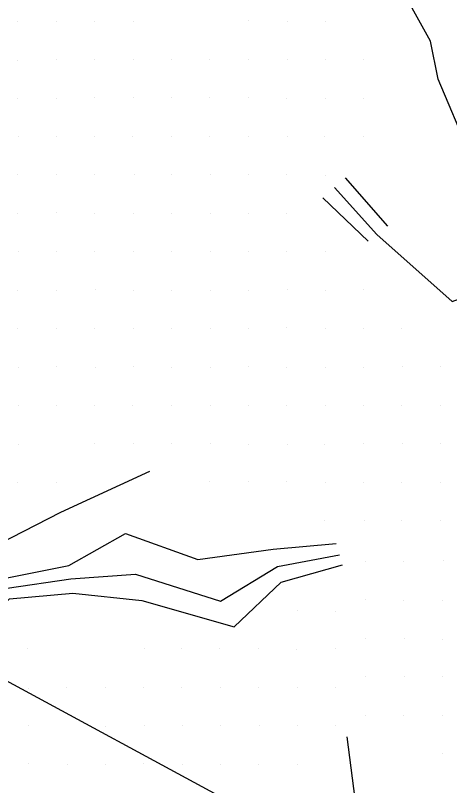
# Model space of a CAD drawing. Extents: x 1602514 to 1609837, y 863887 to 871157.
# Drawn here: x 1604150.9 to 1604320.5, y 867958.3 to 868259.1 of the extents above; entities that cross this region are included whole.
import ezdxf

# ---------------------------------------------------------------- set-up
doc = ezdxf.new("R2010")
doc.units = 0
for name, color, linetype in [('Survey-Flow line', 7, 'Continuous'), ('Survey-Ridge Lines', 7, 'Continuous'), ('Survey-Spot dirt', 7, 'Continuous'), ('Text General Notes', 7, 'Continuous')]:
    doc.layers.add(name, color=color, linetype=linetype)

msp = doc.modelspace()

# ---------------------------------------------------------------- linework, layer by layer
at = {"layer": 'Survey-Flow line'}
for points in [[(1604275.54, 868191.96), (1604292.01, 868173.54), (1604321.41, 868147.34), (1604337.74, 868153.33), (1604361.22, 868142.24), (1604385.01, 868133.26), (1604405.59, 868116.33), (1604427.51, 868101.01)], [(1604275.54, 868191.96), (1604292.01, 868173.54), (1604321.41, 868147.34), (1604337.74, 868153.33), (1604361.22, 868142.24), (1604385.01, 868133.26), (1604405.59, 868116.33), (1604427.51, 868101.01)], [(1603900.17, 867991.79), (1603927.75, 867985.32), (1603951, 867994.11), (1603974.41, 868001.82), (1603998.16, 868009.16), (1604024.55, 868006.16), (1604047.76, 868015.92), (1604073.13, 868020.34), (1604098.77, 868022.45), (1604123.23, 868029.79), (1604147.75, 868035.5), (1604172.56, 868039.11), (1604197.78, 868040.87), (1604230.97, 868030.33), (1604253.2, 868043.84), (1604277.43, 868048.48)], [(1603900.17, 867991.79), (1603927.75, 867985.32), (1603951, 867994.11), (1603974.41, 868001.82), (1603998.16, 868009.16), (1604024.55, 868006.16), (1604047.76, 868015.92), (1604073.13, 868020.34), (1604098.77, 868022.45), (1604123.23, 868029.79), (1604147.75, 868035.5), (1604172.56, 868039.11), (1604197.78, 868040.87), (1604230.97, 868030.33), (1604253.2, 868043.84), (1604277.43, 868048.48)], [(1604188.93, 867633.44), (1604200.47, 867657.02), (1604213.6, 867684.35), (1604228.94, 867698.37), (1604244.7, 867717.08), (1604261.73, 867734.54), (1604275.89, 867755.15), (1604294.15, 867771.98), (1604307.13, 867793.76), (1604313.43, 867813.75), (1604309.36, 867830.58), (1604303.53, 867854.76), (1604297.54, 867878.85), (1604287.91, 867903.58), (1604282.19, 867928.51), (1604283.64, 867953.17), (1604280.44, 867977.36)], [(1604188.93, 867633.44), (1604200.47, 867657.02), (1604213.6, 867684.35), (1604228.94, 867698.37), (1604244.7, 867717.08), (1604261.73, 867734.54), (1604275.89, 867755.15), (1604294.15, 867771.98), (1604307.13, 867793.76), (1604313.43, 867813.75), (1604309.36, 867830.58), (1604303.53, 867854.76), (1604297.54, 867878.85), (1604287.91, 867903.58), (1604282.19, 867928.51), (1604283.64, 867953.17), (1604280.44, 867977.36)]]:
    msp.add_lwpolyline(points, dxfattribs=at)
at = {"layer": 'Survey-Ridge Lines'}
for p, q in [((1604279.7, 868195.65), (1604296.16, 868176.81)), ((1604279.7, 868195.65), (1604296.16, 868176.81)), ((1604270.99, 868187.91), (1604288.67, 868170.93)), ((1604270.99, 868187.91), (1604288.67, 868170.93))]:
    msp.add_line(p, q, dxfattribs=at)
for points in [[(1604503.62, 867979.05), (1604506.65, 868022.58), (1604479.14, 868033.42), (1604464.23, 868059.26), (1604466.73, 868085.39), (1604444.18, 868110.64), (1604433.82, 868132.95), (1604407.92, 868152.62), (1604377.73, 868169.34), (1604353.04, 868187.15), (1604328.15, 868205.61), (1604316.02, 868234.22), (1604313, 868249), (1604299.33, 868273.82), (1604275.83, 868292.59), (1604254.32, 868299.09)], [(1604503.62, 867979.05), (1604506.65, 868022.58), (1604479.14, 868033.42), (1604464.23, 868059.26), (1604466.73, 868085.39), (1604444.18, 868110.64), (1604433.82, 868132.95), (1604407.92, 868152.62), (1604377.73, 868169.34), (1604353.04, 868187.15), (1604328.15, 868205.61), (1604316.02, 868234.22), (1604313, 868249), (1604299.33, 868273.82), (1604275.83, 868292.59), (1604254.32, 868299.09)], [(1603968.29, 868020.51), (1603991.87, 868039.62), (1604015.21, 868049.64), (1604024.16, 868083.07), (1604051.99, 868093.26), (1604075.19, 868092.8), (1604114.9, 868062.28), (1604144.44, 868052.74), (1604168.6, 868065.14), (1604203.47, 868081.11)], [(1603968.29, 868020.51), (1603991.87, 868039.62), (1604015.21, 868049.64), (1604024.16, 868083.07), (1604051.99, 868093.26), (1604075.19, 868092.8), (1604114.9, 868062.28), (1604144.44, 868052.74), (1604168.6, 868065.14), (1604203.47, 868081.11)], [(1604118.96, 868046.44), (1604147.03, 868039.28), (1604171.77, 868044.27), (1604193.9, 868056.83), (1604222.15, 868046.61), (1604251.51, 868050.73), (1604276.12, 868052.83)], [(1604118.96, 868046.44), (1604147.03, 868039.28), (1604171.77, 868044.27), (1604193.9, 868056.83), (1604222.15, 868046.61), (1604251.51, 868050.73), (1604276.12, 868052.83)], [(1604127.87, 868011.73), (1604148.57, 868031.22), (1604173.41, 868033.53), (1604200.27, 868030.65), (1604236.4, 868020.3), (1604254.68, 868037.76), (1604278.6, 868044.59)], [(1604127.87, 868011.73), (1604148.57, 868031.22), (1604173.41, 868033.53), (1604200.27, 868030.65), (1604236.4, 868020.3), (1604254.68, 868037.76), (1604278.6, 868044.59)]]:
    msp.add_lwpolyline(points, dxfattribs=at)
at = {"layer": 'Survey-Spot dirt'}
for p, q in [((1604151.87, 868256.88), (1604151.87, 868256.88)), ((1604151.87, 868256.88), (1604151.87, 868256.88)), ((1604166.88, 868256.87), (1604166.88, 868256.87)), ((1604166.88, 868256.87), (1604166.88, 868256.87)), ((1604181.97, 868256.82), (1604181.97, 868256.82)), ((1604181.97, 868256.82), (1604181.97, 868256.82)), ((1604196.88, 868256.71), (1604196.88, 868256.71)), ((1604196.88, 868256.71), (1604196.88, 868256.71)), ((1604241.79, 868257.05), (1604241.79, 868257.05)), ((1604241.79, 868257.05), (1604241.79, 868257.05)), ((1604256.99, 868256.81), (1604256.99, 868256.81)), ((1604256.99, 868256.81), (1604256.99, 868256.81)), ((1604272.01, 868256.88), (1604272.01, 868256.88)), ((1604272.01, 868256.88), (1604272.01, 868256.88)), ((1604151.91, 868241.61), (1604151.91, 868241.61)), ((1604151.91, 868241.61), (1604151.91, 868241.61)), ((1604166.92, 868241.83), (1604166.92, 868241.83)), ((1604166.92, 868241.83), (1604166.92, 868241.83)), ((1604181.85, 868241.81), (1604181.85, 868241.81)), ((1604181.85, 868241.81), (1604181.85, 868241.81)), ((1604197.04, 868241.95), (1604197.04, 868241.95)), ((1604197.04, 868241.95), (1604197.04, 868241.95)), ((1604211.97, 868241.82), (1604211.97, 868241.82)), ((1604211.97, 868241.82), (1604211.97, 868241.82)), ((1604226.83, 868241.99), (1604226.83, 868241.99)), ((1604226.83, 868241.99), (1604226.83, 868241.99)), ((1604241.96, 868241.97), (1604241.96, 868241.97)), ((1604241.96, 868241.97), (1604241.96, 868241.97)), ((1604256.99, 868241.78), (1604256.99, 868241.78)), ((1604256.99, 868241.78), (1604256.99, 868241.78)), ((1604271.81, 868241.85), (1604271.81, 868241.85)), ((1604271.81, 868241.85), (1604271.81, 868241.85)), ((1604286.85, 868241.88), (1604286.85, 868241.88)), ((1604286.85, 868241.88), (1604286.85, 868241.88)), ((1604151.87, 868226.69), (1604151.87, 868226.69)), ((1604151.87, 868226.69), (1604151.87, 868226.69)), ((1604167, 868226.79), (1604167, 868226.79)), ((1604167, 868226.79), (1604167, 868226.79)), ((1604181.84, 868226.9), (1604181.84, 868226.9)), ((1604181.84, 868226.9), (1604181.84, 868226.9)), ((1604196.9, 868226.98), (1604196.9, 868226.98)), ((1604196.9, 868226.98), (1604196.9, 868226.98)), ((1604211.94, 868227.03), (1604211.94, 868227.03)), ((1604211.94, 868227.03), (1604211.94, 868227.03)), ((1604226.83, 868226.96), (1604226.83, 868226.96)), ((1604226.83, 868226.96), (1604226.83, 868226.96)), ((1604241.9, 868226.87), (1604241.9, 868226.87)), ((1604241.9, 868226.87), (1604241.9, 868226.87)), ((1604256.87, 868226.68), (1604256.87, 868226.68)), ((1604256.87, 868226.68), (1604256.87, 868226.68)), ((1604271.9, 868226.81), (1604271.9, 868226.81)), ((1604271.9, 868226.81), (1604271.9, 868226.81)), ((1604286.67, 868226.84), (1604286.67, 868226.84)), ((1604286.67, 868226.84), (1604286.67, 868226.84)), ((1604152.05, 868211.93), (1604152.05, 868211.93)), ((1604152.05, 868211.93), (1604152.05, 868211.93)), ((1604166.93, 868211.78), (1604166.93, 868211.78)), ((1604166.93, 868211.78), (1604166.93, 868211.78)), ((1604181.93, 868211.86), (1604181.93, 868211.86)), ((1604181.93, 868211.86), (1604181.93, 868211.86)), ((1604196.77, 868212.01), (1604196.77, 868212.01)), ((1604196.77, 868212.01), (1604196.77, 868212.01)), ((1604212.06, 868211.74), (1604212.06, 868211.74)), ((1604212.06, 868211.74), (1604212.06, 868211.74)), ((1604226.9, 868211.72), (1604226.9, 868211.72)), ((1604226.9, 868211.72), (1604226.9, 868211.72)), ((1604241.85, 868211.91), (1604241.85, 868211.91)), ((1604241.85, 868211.91), (1604241.85, 868211.91)), ((1604257.1, 868211.76), (1604257.1, 868211.76)), ((1604257.1, 868211.76), (1604257.1, 868211.76)), ((1604271.71, 868211.85), (1604271.71, 868211.85)), ((1604271.71, 868211.85), (1604271.71, 868211.85)), ((1604286.82, 868211.79), (1604286.82, 868211.79)), ((1604286.82, 868211.79), (1604286.82, 868211.79)), ((1604151.89, 868196.87), (1604151.89, 868196.87)), ((1604151.89, 868196.87), (1604151.89, 868196.87)), ((1604166.85, 868196.85), (1604166.85, 868196.85)), ((1604166.85, 868196.85), (1604166.85, 868196.85)), ((1604181.9, 868196.88), (1604181.9, 868196.88)), ((1604181.9, 868196.88), (1604181.9, 868196.88)), ((1604197.25, 868197.08), (1604197.25, 868197.08)), ((1604197.25, 868197.08), (1604197.25, 868197.08)), ((1604211.89, 868196.89), (1604211.89, 868196.89)), ((1604211.89, 868196.89), (1604211.89, 868196.89)), ((1604226.99, 868196.81), (1604226.99, 868196.81)), ((1604226.99, 868196.81), (1604226.99, 868196.81)), ((1604241.88, 868196.86), (1604241.88, 868196.86)), ((1604241.88, 868196.86), (1604241.88, 868196.86)), ((1604256.95, 868196.83), (1604256.95, 868196.83)), ((1604256.95, 868196.83), (1604256.95, 868196.83)), ((1604272.09, 868196.74), (1604272.09, 868196.74)), ((1604272.09, 868196.74), (1604272.09, 868196.74)), ((1604151.93, 868181.68), (1604151.93, 868181.68)), ((1604151.93, 868181.68), (1604151.93, 868181.68)), ((1604167.03, 868181.96), (1604167.03, 868181.96)), ((1604167.03, 868181.96), (1604167.03, 868181.96)), ((1604181.92, 868181.82), (1604181.92, 868181.82)), ((1604181.92, 868181.82), (1604181.92, 868181.82)), ((1604196.88, 868181.82), (1604196.88, 868181.82)), ((1604196.88, 868181.82), (1604196.88, 868181.82)), ((1604211.92, 868181.8), (1604211.92, 868181.8)), ((1604211.92, 868181.8), (1604211.92, 868181.8)), ((1604227, 868181.77), (1604227, 868181.77)), ((1604227, 868181.77), (1604227, 868181.77)), ((1604241.86, 868181.88), (1604241.86, 868181.88)), ((1604241.86, 868181.88), (1604241.86, 868181.88)), ((1604256.83, 868181.9), (1604256.83, 868181.9)), ((1604256.83, 868181.9), (1604256.83, 868181.9)), ((1604152.05, 868166.82), (1604152.05, 868166.82)), ((1604152.05, 868166.82), (1604152.05, 868166.82)), ((1604166.92, 868166.91), (1604166.92, 868166.91)), ((1604166.92, 868166.91), (1604166.92, 868166.91)), ((1604181.86, 868166.81), (1604181.86, 868166.81)), ((1604181.86, 868166.81), (1604181.86, 868166.81)), ((1604196.9, 868166.96), (1604196.9, 868166.96)), ((1604196.9, 868166.96), (1604196.9, 868166.96)), ((1604211.8, 868166.81), (1604211.8, 868166.81)), ((1604211.8, 868166.81), (1604211.8, 868166.81)), ((1604227.03, 868166.91), (1604227.03, 868166.91)), ((1604227.03, 868166.91), (1604227.03, 868166.91)), ((1604241.93, 868166.89), (1604241.93, 868166.89)), ((1604241.93, 868166.89), (1604241.93, 868166.89)), ((1604256.82, 868166.89), (1604256.82, 868166.89)), ((1604256.82, 868166.89), (1604256.82, 868166.89)), ((1604271.84, 868166.72), (1604271.84, 868166.72)), ((1604271.84, 868166.72), (1604271.84, 868166.72)), ((1604151.89, 868151.86), (1604151.89, 868151.86)), ((1604151.89, 868151.86), (1604151.89, 868151.86)), ((1604166.87, 868151.75), (1604166.87, 868151.75)), ((1604166.87, 868151.75), (1604166.87, 868151.75)), ((1604182.03, 868152), (1604182.03, 868152)), ((1604182.03, 868152), (1604182.03, 868152)), ((1604197.03, 868151.87), (1604197.03, 868151.87)), ((1604197.03, 868151.87), (1604197.03, 868151.87)), ((1604211.92, 868151.8), (1604211.92, 868151.8)), ((1604211.92, 868151.8), (1604211.92, 868151.8)), ((1604226.97, 868151.76), (1604226.97, 868151.76)), ((1604226.97, 868151.76), (1604226.97, 868151.76)), ((1604241.84, 868151.85), (1604241.84, 868151.85)), ((1604241.84, 868151.85), (1604241.84, 868151.85)), ((1604257.07, 868151.98), (1604257.07, 868151.98)), ((1604257.07, 868151.98), (1604257.07, 868151.98)), ((1604272.07, 868151.82), (1604272.07, 868151.82)), ((1604272.07, 868151.82), (1604272.07, 868151.82)), ((1604287, 868151.97), (1604287, 868151.97)), ((1604287, 868151.97), (1604287, 868151.97)), ((1604151.66, 868136.88), (1604151.66, 868136.88)), ((1604151.66, 868136.88), (1604151.66, 868136.88)), ((1604167.05, 868136.87), (1604167.05, 868136.87)), ((1604167.05, 868136.87), (1604167.05, 868136.87)), ((1604181.9, 868136.86), (1604181.9, 868136.86)), ((1604181.9, 868136.86), (1604181.9, 868136.86)), ((1604196.98, 868136.76), (1604196.98, 868136.76)), ((1604196.98, 868136.76), (1604196.98, 868136.76)), ((1604211.8, 868136.89), (1604211.8, 868136.89)), ((1604211.8, 868136.89), (1604211.8, 868136.89)), ((1604226.93, 868136.94), (1604226.93, 868136.94)), ((1604226.93, 868136.94), (1604226.93, 868136.94)), ((1604241.92, 868136.86), (1604241.92, 868136.86)), ((1604241.92, 868136.86), (1604241.92, 868136.86)), ((1604256.78, 868137.13), (1604256.78, 868137.13)), ((1604256.78, 868137.13), (1604256.78, 868137.13)), ((1604271.81, 868136.92), (1604271.81, 868136.92)), ((1604271.81, 868136.92), (1604271.81, 868136.92)), ((1604286.88, 868137), (1604286.88, 868137)), ((1604286.88, 868137), (1604286.88, 868137)), ((1604301.82, 868136.81), (1604301.82, 868136.81)), ((1604301.82, 868136.81), (1604301.82, 868136.81)), ((1604152.16, 868121.63), (1604152.16, 868121.63)), ((1604152.16, 868121.63), (1604152.16, 868121.63)), ((1604166.92, 868121.87), (1604166.92, 868121.87)), ((1604166.92, 868121.87), (1604166.92, 868121.87)), ((1604182.05, 868121.69), (1604182.05, 868121.69)), ((1604182.05, 868121.69), (1604182.05, 868121.69)), ((1604196.89, 868121.86), (1604196.89, 868121.86)), ((1604196.89, 868121.86), (1604196.89, 868121.86)), ((1604212.04, 868121.73), (1604212.04, 868121.73)), ((1604212.04, 868121.73), (1604212.04, 868121.73)), ((1604226.97, 868121.8), (1604226.97, 868121.8)), ((1604226.97, 868121.8), (1604226.97, 868121.8)), ((1604241.96, 868121.81), (1604241.96, 868121.81)), ((1604241.96, 868121.81), (1604241.96, 868121.81)), ((1604256.94, 868121.79), (1604256.94, 868121.79)), ((1604256.94, 868121.79), (1604256.94, 868121.79)), ((1604271.94, 868121.64), (1604271.94, 868121.64)), ((1604271.94, 868121.64), (1604271.94, 868121.64)), ((1604286.9, 868121.73), (1604286.9, 868121.73)), ((1604286.9, 868121.73), (1604286.9, 868121.73)), ((1604301.97, 868121.87), (1604301.97, 868121.87)), ((1604301.97, 868121.87), (1604301.97, 868121.87)), ((1604316.97, 868121.91), (1604316.97, 868121.91)), ((1604316.97, 868121.91), (1604316.97, 868121.91)), ((1604151.97, 868106.83), (1604151.97, 868106.83)), ((1604151.97, 868106.83), (1604151.97, 868106.83)), ((1604166.96, 868106.73), (1604166.96, 868106.73)), ((1604166.96, 868106.73), (1604166.96, 868106.73)), ((1604182, 868106.75), (1604182, 868106.75)), ((1604182, 868106.75), (1604182, 868106.75)), ((1604196.78, 868106.79), (1604196.78, 868106.79)), ((1604196.78, 868106.79), (1604196.78, 868106.79)), ((1604212.03, 868106.72), (1604212.03, 868106.72)), ((1604212.03, 868106.72), (1604212.03, 868106.72)), ((1604227, 868106.71), (1604227, 868106.71)), ((1604227, 868106.71), (1604227, 868106.71)), ((1604241.85, 868106.74), (1604241.85, 868106.74)), ((1604241.85, 868106.74), (1604241.85, 868106.74)), ((1604256.97, 868106.84), (1604256.97, 868106.84)), ((1604256.97, 868106.84), (1604256.97, 868106.84)), ((1604271.85, 868106.89), (1604271.85, 868106.89)), ((1604271.85, 868106.89), (1604271.85, 868106.89)), ((1604286.83, 868106.75), (1604286.83, 868106.75)), ((1604286.83, 868106.75), (1604286.83, 868106.75)), ((1604301.82, 868106.93), (1604301.82, 868106.93)), ((1604301.82, 868106.93), (1604301.82, 868106.93)), ((1604316.98, 868106.61), (1604316.98, 868106.61)), ((1604316.98, 868106.61), (1604316.98, 868106.61)), ((1604152.03, 868091.47), (1604152.03, 868091.47)), ((1604152.03, 868091.47), (1604152.03, 868091.47)), ((1604181.75, 868091.89), (1604181.75, 868091.89)), ((1604181.75, 868091.89), (1604181.75, 868091.89)), ((1604197.01, 868091.8), (1604197.01, 868091.8)), ((1604197.01, 868091.8), (1604197.01, 868091.8)), ((1604211.86, 868091.86), (1604211.86, 868091.86)), ((1604211.86, 868091.86), (1604211.86, 868091.86)), ((1604227.04, 868091.79), (1604227.04, 868091.79)), ((1604227.04, 868091.79), (1604227.04, 868091.79)), ((1604241.93, 868091.57), (1604241.93, 868091.57)), ((1604241.93, 868091.57), (1604241.93, 868091.57)), ((1604257.06, 868091.63), (1604257.06, 868091.63)), ((1604257.06, 868091.63), (1604257.06, 868091.63)), ((1604271.54, 868091.43), (1604271.54, 868091.43)), ((1604271.54, 868091.43), (1604271.54, 868091.43)), ((1604286.92, 868091.89), (1604286.92, 868091.89)), ((1604286.92, 868091.89), (1604286.92, 868091.89)), ((1604301.92, 868091.91), (1604301.92, 868091.91)), ((1604301.92, 868091.91), (1604301.92, 868091.91)), ((1604317, 868091.87), (1604317, 868091.87)), ((1604317, 868091.87), (1604317, 868091.87)), ((1604151.92, 868076.8), (1604151.92, 868076.8)), ((1604151.92, 868076.8), (1604151.92, 868076.8)), ((1604166.99, 868076.84), (1604166.99, 868076.84)), ((1604166.99, 868076.84), (1604166.99, 868076.84)), ((1604226.85, 868077.17), (1604226.85, 868077.17)), ((1604226.85, 868077.17), (1604226.85, 868077.17)), ((1604241.8, 868076.97), (1604241.8, 868076.97)), ((1604241.8, 868076.97), (1604241.8, 868076.97)), ((1604256.96, 868077.04), (1604256.96, 868077.04)), ((1604256.96, 868077.04), (1604256.96, 868077.04)), ((1604271.98, 868076.71), (1604271.98, 868076.71)), ((1604271.98, 868076.71), (1604271.98, 868076.71)), ((1604286.84, 868076.78), (1604286.84, 868076.78)), ((1604286.84, 868076.78), (1604286.84, 868076.78)), ((1604301.87, 868076.82), (1604301.87, 868076.82)), ((1604301.87, 868076.82), (1604301.87, 868076.82)), ((1604316.94, 868076.71), (1604316.94, 868076.71)), ((1604316.94, 868076.71), (1604316.94, 868076.71)), ((1604271.73, 868061.94), (1604271.73, 868061.94)), ((1604271.73, 868061.94), (1604271.73, 868061.94)), ((1604287.04, 868061.67), (1604287.04, 868061.67)), ((1604287.04, 868061.67), (1604287.04, 868061.67)), ((1604301.85, 868061.78), (1604301.85, 868061.78)), ((1604301.85, 868061.78), (1604301.85, 868061.78)), ((1604316.86, 868061.76), (1604316.86, 868061.76)), ((1604316.86, 868061.76), (1604316.86, 868061.76)), ((1604287.68, 868045.77), (1604287.68, 868045.77)), ((1604287.68, 868045.77), (1604287.68, 868045.77)), ((1604302.54, 868045.72), (1604302.54, 868045.72)), ((1604302.54, 868045.72), (1604302.54, 868045.72)), ((1604318.03, 868046.07), (1604318.03, 868046.07)), ((1604318.03, 868046.07), (1604318.03, 868046.07)), ((1604287.61, 868030.83), (1604287.61, 868030.83)), ((1604287.61, 868030.83), (1604287.61, 868030.83)), ((1604302.6, 868030.77), (1604302.6, 868030.77)), ((1604302.6, 868030.77), (1604302.6, 868030.77)), ((1604317.67, 868030.68), (1604317.67, 868030.68)), ((1604317.67, 868030.68), (1604317.67, 868030.68)), ((1604260.9, 868026.7), (1604260.9, 868026.7)), ((1604260.9, 868026.7), (1604260.9, 868026.7)), ((1604275.97, 868026.51), (1604275.97, 868026.51)), ((1604275.97, 868026.51), (1604275.97, 868026.51)), ((1604287.7, 868015.62), (1604287.7, 868015.62)), ((1604287.7, 868015.62), (1604287.7, 868015.62)), ((1604302.66, 868015.86), (1604302.66, 868015.86)), ((1604302.66, 868015.86), (1604302.66, 868015.86)), ((1604317.74, 868015.54), (1604317.74, 868015.54)), ((1604317.74, 868015.54), (1604317.74, 868015.54)), ((1604155.73, 868011.76), (1604155.73, 868011.76)), ((1604155.73, 868011.76), (1604155.73, 868011.76)), ((1604201.19, 868011.73), (1604201.19, 868011.73)), ((1604201.19, 868011.73), (1604201.19, 868011.73)), ((1604215.85, 868011.89), (1604215.85, 868011.89)), ((1604215.85, 868011.89), (1604215.85, 868011.89)), ((1604230.78, 868011.77), (1604230.78, 868011.77)), ((1604230.78, 868011.77), (1604230.78, 868011.77)), ((1604245.93, 868011.68), (1604245.93, 868011.68)), ((1604245.93, 868011.68), (1604245.93, 868011.68)), ((1604260.87, 868011.54), (1604260.87, 868011.54)), ((1604260.87, 868011.54), (1604260.87, 868011.54)), ((1604275.88, 868011.73), (1604275.88, 868011.73)), ((1604275.88, 868011.73), (1604275.88, 868011.73)), ((1604287.77, 868000.76), (1604287.77, 868000.76)), ((1604287.77, 868000.76), (1604287.77, 868000.76)), ((1604302.83, 868000.97), (1604302.83, 868000.97)), ((1604302.83, 868000.97), (1604302.83, 868000.97)), ((1604317.6, 868001.07), (1604317.6, 868001.07)), ((1604317.6, 868001.07), (1604317.6, 868001.07)), ((1604156.11, 867996.37), (1604156.11, 867996.37)), ((1604156.11, 867996.37), (1604156.11, 867996.37)), ((1604170.78, 867996.65), (1604170.78, 867996.65)), ((1604170.78, 867996.65), (1604170.78, 867996.65)), ((1604185.97, 867996.65), (1604185.97, 867996.65)), ((1604185.97, 867996.65), (1604185.97, 867996.65)), ((1604200.85, 867996.78), (1604200.85, 867996.78)), ((1604200.85, 867996.78), (1604200.85, 867996.78)), ((1604215.81, 867996.62), (1604215.81, 867996.62)), ((1604215.81, 867996.62), (1604215.81, 867996.62)), ((1604231.14, 867996.65), (1604231.14, 867996.65)), ((1604231.14, 867996.65), (1604231.14, 867996.65)), ((1604245.91, 867996.77), (1604245.91, 867996.77)), ((1604245.91, 867996.77), (1604245.91, 867996.77)), ((1604260.88, 867996.76), (1604260.88, 867996.76)), ((1604260.88, 867996.76), (1604260.88, 867996.76)), ((1604275.97, 867996.66), (1604275.97, 867996.66)), ((1604275.97, 867996.66), (1604275.97, 867996.66)), ((1604287.66, 867985.87), (1604287.66, 867985.87)), ((1604287.66, 867985.87), (1604287.66, 867985.87)), ((1604302.62, 867985.73), (1604302.62, 867985.73)), ((1604302.62, 867985.73), (1604302.62, 867985.73)), ((1604317.67, 867985.78), (1604317.67, 867985.78)), ((1604317.67, 867985.78), (1604317.67, 867985.78)), ((1604155.95, 867981.68), (1604155.95, 867981.68)), ((1604155.95, 867981.68), (1604155.95, 867981.68)), ((1604186.2, 867981.38), (1604186.2, 867981.38)), ((1604186.2, 867981.38), (1604186.2, 867981.38)), ((1604201.18, 867981.7), (1604201.18, 867981.7)), ((1604201.18, 867981.7), (1604201.18, 867981.7)), ((1604216.07, 867981.69), (1604216.07, 867981.69)), ((1604216.07, 867981.69), (1604216.07, 867981.69)), ((1604230.99, 867981.72), (1604230.99, 867981.72)), ((1604230.99, 867981.72), (1604230.99, 867981.72)), ((1604246.09, 867981.75), (1604246.09, 867981.75)), ((1604246.09, 867981.75), (1604246.09, 867981.75)), ((1604261.04, 867981.8), (1604261.04, 867981.8)), ((1604261.04, 867981.8), (1604261.04, 867981.8)), ((1604275.92, 867981.74), (1604275.92, 867981.74)), ((1604275.92, 867981.74), (1604275.92, 867981.74)), ((1604317.72, 867970.73), (1604317.72, 867970.73)), ((1604317.72, 867970.73), (1604317.72, 867970.73)), ((1604156.08, 867966.88), (1604156.08, 867966.88)), ((1604156.08, 867966.88), (1604156.08, 867966.88)), ((1604171.18, 867966.7), (1604171.18, 867966.7)), ((1604171.18, 867966.7), (1604171.18, 867966.7)), ((1604186.19, 867966.44), (1604186.19, 867966.44)), ((1604186.19, 867966.44), (1604186.19, 867966.44)), ((1604200.8, 867966.79), (1604200.8, 867966.79)), ((1604200.8, 867966.79), (1604200.8, 867966.79)), ((1604216.06, 867966.74), (1604216.06, 867966.74)), ((1604216.06, 867966.74), (1604216.06, 867966.74)), ((1604231.04, 867966.5), (1604231.04, 867966.5)), ((1604231.04, 867966.5), (1604231.04, 867966.5)), ((1604245.97, 867966.73), (1604245.97, 867966.73)), ((1604245.97, 867966.73), (1604245.97, 867966.73)), ((1604261.07, 867966.73), (1604261.07, 867966.73)), ((1604261.07, 867966.73), (1604261.07, 867966.73))]:
    msp.add_line(p, q, dxfattribs=at)
at = {"layer": 'Text General Notes'}
msp.add_line((1603488.83, 868354.84), (1604774.62, 867660.57), dxfattribs=at)
msp.add_line((1603488.83, 868354.84), (1604774.62, 867660.57), dxfattribs=at)

doc.saveas('drawing.dxf')
